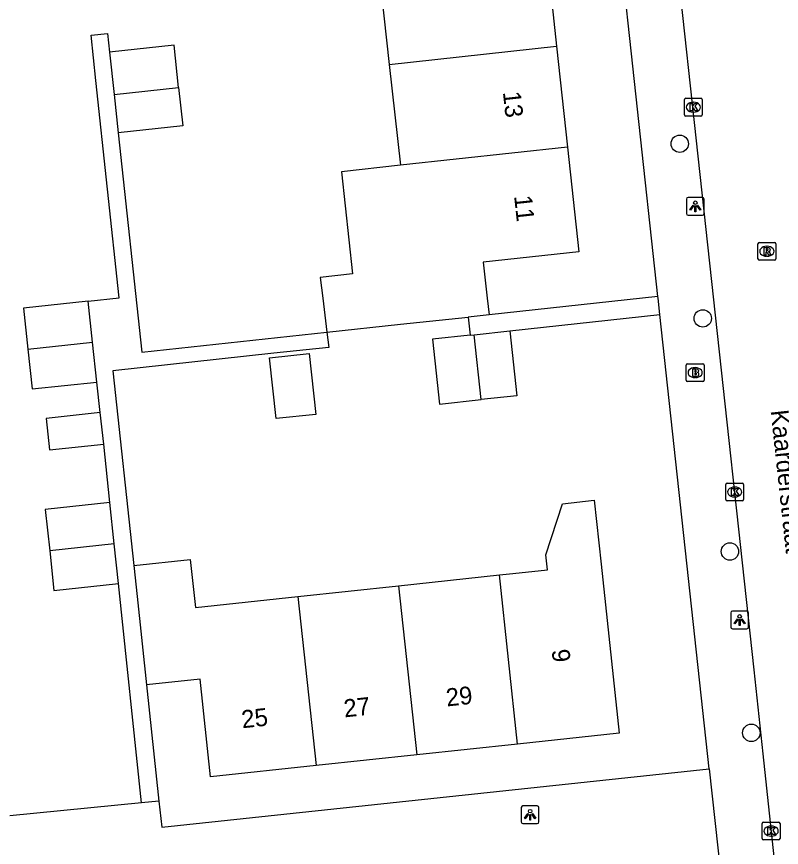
# Model space of a CAD drawing. Extents: x 160026 to 161302, y 384757 to 385701.
# Drawn here: x 161138.72 to 161181.72, y 384969.11 to 385015.84 of the extents above; entities that cross this region are included whole.
import ezdxf

# ---------------------------------------------------------------- set-up
doc = ezdxf.new("R2010")
doc.units = 0
for name, color, linetype in [('IMGEO_Boom', 7, 'Continuous'), ('IMGEO_Brandkraan', 7, 'Continuous'), ('IMGEO_Kolk', 7, 'Continuous'), ('IMGEO_Lichtpunt', 7, 'Continuous'), ('IMGEO_Muur', 7, 'Continuous'), ('IMGEO_Openbare_ruimte_label', 7, 'Continuous'), ('IMGEO_Pand', 7, 'Continuous'), ('IMGEO_Pand_nummerreeks', 7, 'Continuous'), ('IMGEO_Rijbaan_lokaal_open', 7, 'Continuous'), ('IMGEO_Rioolput', 7, 'Continuous'), ('IMGEO_Voetpad_open', 7, 'Continuous')]:
    doc.layers.add(name, color=color, linetype=linetype)

msp = doc.modelspace()

# ---------------------------------------------------------------- linework, layer by layer
at = {"layer": 'IMGEO_Boom'}
for centre in [(161176.011, 385008.691), (161177.305, 384998.867), (161178.829, 384985.756), (161180.034, 384975.556)]:
    msp.add_circle(centre, 0.489, dxfattribs=at)
at = {"layer": 'IMGEO_Brandkraan'}
for p, q in [((161176.45, 384996.317), (161177.302, 384996.317)), ((161176.375, 384995.391), (161176.375, 384996.243)), ((161176.863, 384996.097), (161176.888, 384996.097)), ((161177.376, 384996.243), (161177.376, 384995.391)), ((161176.886, 384995.537), (161176.861, 384995.537)), ((161177.302, 384995.317), (161176.45, 384995.317))]:
    msp.add_line(p, q, dxfattribs=at)
for points in [[(161176.45, 384996.317), (161177.302, 384996.317)], [(161176.375, 384995.391), (161176.375, 384996.243)], [(161176.723, 384996.017), (161176.723, 384995.617), (161176.936, 384995.617)], [(161176.954, 384996.017), (161176.723, 384996.017)], [(161176.902, 384995.936), (161176.848, 384995.936), (161176.848, 384995.86)], [(161176.848, 384995.86), (161176.901, 384995.86)], [(161177.376, 384996.243), (161177.376, 384995.391)], [(161176.91, 384995.784), (161176.848, 384995.784), (161176.848, 384995.703)], [(161176.848, 384995.703), (161176.91, 384995.703)], [(161177.302, 384995.317), (161176.45, 384995.317)]]:
    msp.add_lwpolyline(points, dxfattribs=at)
for centre, radius, start, end in [((161176.452, 384996.241), 0.0765, 91.552, 178.448), ((161176.452, 384996.241), 0.0765, 91.552, 178.448), ((161177.3, 384996.241), 0.0765, 1.552, 88.448), ((161177.3, 384996.241), 0.0765, 1.552, 88.448), ((161176.903, 384995.898), 0.0379, 267.8285, 90.9355), ((161176.958, 384995.872), 0.145, 59.4692, 91.5367), ((161176.983, 384995.919), 0.0922, 285.5137, 58.1501), ((161176.452, 384995.393), 0.0765, 181.552, 268.448), ((161176.452, 384995.393), 0.0765, 181.552, 268.448), ((161176.911, 384995.743), 0.0404, 269.8759, 90.5077), ((161176.942, 384995.868), 0.251, 268.6676, 293.5347), ((161176.988, 384995.727), 0.105, 301.3115, 78.989), ((161177.3, 384995.393), 0.0765, 271.552, 358.448), ((161177.3, 384995.393), 0.0765, 271.552, 358.448)]:
    msp.add_arc(centre, radius, start, end, dxfattribs=at)
for centre, major_axis, ratio, start_param, end_param in [((161176.862, 384995.817), (-0.387, 0.002), 0.722429, 4.712389, 7.853982), ((161176.887, 384995.817), (-0.39, 0.002), 0.717154, 1.570796, 4.712389)]:
    msp.add_ellipse(centre, major_axis=major_axis, ratio=ratio, start_param=start_param, end_param=end_param, dxfattribs=at)
at = {"layer": 'IMGEO_Kolk'}
for p, q in [((161176.274, 385010.323), (161176.274, 385011.175)), ((161176.349, 385011.249), (161177.201, 385011.249)), ((161176.762, 385011.029), (161176.787, 385011.029)), ((161177.275, 385011.175), (161177.275, 385010.323)), ((161176.785, 385010.469), (161176.76, 385010.469)), ((161177.201, 385010.249), (161176.349, 385010.249)), ((161178.597, 384988.677), (161178.597, 384989.529)), ((161178.672, 384989.603), (161179.524, 384989.603)), ((161179.085, 384989.383), (161179.11, 384989.383)), ((161179.598, 384989.529), (161179.598, 384988.677)), ((161179.524, 384988.603), (161178.672, 384988.603)), ((161179.108, 384988.823), (161179.083, 384988.823)), ((161180.646, 384969.603), (161180.646, 384970.455)), ((161180.721, 384970.529), (161181.573, 384970.529)), ((161181.134, 384970.309), (161181.159, 384970.309)), ((161181.647, 384970.455), (161181.647, 384969.603)), ((161181.157, 384969.749), (161181.132, 384969.749)), ((161181.573, 384969.529), (161180.721, 384969.529))]:
    msp.add_line(p, q, dxfattribs=at)
for points in [[(161176.274, 385010.323), (161176.274, 385011.175)], [(161176.349, 385011.249), (161177.201, 385011.249)], [(161176.595, 385010.949), (161176.718, 385010.949), (161176.718, 385010.798), (161176.848, 385010.949), (161177.012, 385010.949), (161176.866, 385010.798), (161177.019, 385010.549), (161176.867, 385010.549), (161176.782, 385010.713), (161176.718, 385010.646), (161176.718, 385010.549), (161176.595, 385010.549), (161176.595, 385010.949)], [(161177.275, 385011.175), (161177.275, 385010.323)], [(161177.201, 385010.249), (161176.349, 385010.249)], [(161178.597, 384988.677), (161178.597, 384989.529)], [(161178.672, 384989.603), (161179.524, 384989.603)], [(161178.918, 384989.303), (161179.041, 384989.303), (161179.041, 384989.152), (161179.171, 384989.303), (161179.335, 384989.303), (161179.189, 384989.152), (161179.342, 384988.903), (161179.19, 384988.903), (161179.105, 384989.067), (161179.041, 384989), (161179.041, 384988.903), (161178.918, 384988.903), (161178.918, 384989.303)], [(161179.598, 384989.529), (161179.598, 384988.677)], [(161179.524, 384988.603), (161178.672, 384988.603)], [(161180.646, 384969.603), (161180.646, 384970.455)], [(161180.721, 384970.529), (161181.573, 384970.529)], [(161180.967, 384970.229), (161181.09, 384970.229), (161181.09, 384970.078), (161181.22, 384970.229), (161181.384, 384970.229), (161181.238, 384970.078), (161181.391, 384969.829), (161181.239, 384969.829), (161181.154, 384969.993), (161181.09, 384969.926), (161181.09, 384969.829), (161180.967, 384969.829), (161180.967, 384970.229)], [(161181.647, 384970.455), (161181.647, 384969.603)], [(161181.573, 384969.529), (161180.721, 384969.529)]]:
    msp.add_lwpolyline(points, dxfattribs=at)
for centre, start, end in [((161176.351, 385011.173), 91.552, 178.448), ((161176.351, 385011.173), 91.552, 178.448), ((161177.199, 385011.173), 1.552, 88.448), ((161177.199, 385011.173), 1.552, 88.448), ((161176.351, 385010.325), 181.552, 268.448), ((161176.351, 385010.325), 181.552, 268.448), ((161177.199, 385010.325), 271.552, 358.448), ((161177.199, 385010.325), 271.552, 358.448), ((161178.674, 384989.527), 91.552, 178.448), ((161178.674, 384989.527), 91.552, 178.448), ((161179.522, 384989.527), 1.552, 88.448), ((161179.522, 384989.527), 1.552, 88.448), ((161178.674, 384988.679), 181.552, 268.448), ((161178.674, 384988.679), 181.552, 268.448), ((161179.522, 384988.679), 271.552, 358.448), ((161179.522, 384988.679), 271.552, 358.448), ((161180.723, 384970.453), 91.552, 178.448), ((161180.723, 384970.453), 91.552, 178.448), ((161181.571, 384970.453), 1.552, 88.448), ((161181.571, 384970.453), 1.552, 88.448), ((161180.723, 384969.605), 181.552, 268.448), ((161180.723, 384969.605), 181.552, 268.448), ((161181.571, 384969.605), 271.552, 358.448), ((161181.571, 384969.605), 271.552, 358.448)]:
    msp.add_arc(centre, 0.0765, start, end, dxfattribs=at)
for centre, major_axis, ratio, start_param, end_param in [((161176.761, 385010.749), (-0.387, 0.002), 0.722429, 4.712389, 7.853982), ((161176.786, 385010.749), (-0.39, 0.002), 0.717154, 1.570796, 4.712389), ((161179.084, 384989.103), (-0.387, 0.002), 0.722429, 4.712389, 7.853982), ((161179.109, 384989.103), (-0.39, 0.002), 0.717154, 1.570796, 4.712389), ((161181.133, 384970.029), (-0.387, 0.002), 0.722429, 4.712389, 7.853982), ((161181.158, 384970.029), (-0.39, 0.002), 0.717154, 1.570796, 4.712389)]:
    msp.add_ellipse(centre, major_axis=major_axis, ratio=ratio, start_param=start_param, end_param=end_param, dxfattribs=at)
at = {"layer": 'IMGEO_Lichtpunt'}
for p, q in [((161177.285, 385005.672), (161176.477, 385005.672)), ((161177.285, 385005.672), (161176.477, 385005.672)), ((161176.383, 385005.577), (161176.383, 385004.77)), ((161176.383, 385005.577), (161176.383, 385004.77)), ((161177.379, 385004.77), (161177.379, 385005.577)), ((161177.379, 385004.77), (161177.379, 385005.577)), ((161176.477, 385004.676), (161177.285, 385004.676)), ((161176.477, 385004.676), (161177.285, 385004.676)), ((161178.882, 384982.308), (161178.882, 384981.501)), ((161178.882, 384982.308), (161178.882, 384981.501)), ((161179.784, 384982.403), (161178.976, 384982.403)), ((161179.784, 384982.403), (161178.976, 384982.403)), ((161179.878, 384981.501), (161179.878, 384982.308)), ((161179.878, 384981.501), (161179.878, 384982.308)), ((161178.976, 384981.407), (161179.784, 384981.407)), ((161178.976, 384981.407), (161179.784, 384981.407)), ((161167.098, 384971.351), (161167.098, 384970.544)), ((161167.098, 384971.351), (161167.098, 384970.544)), ((161168, 384971.446), (161167.192, 384971.446)), ((161168, 384971.446), (161167.192, 384971.446)), ((161168.094, 384970.544), (161168.094, 384971.351)), ((161168.094, 384970.544), (161168.094, 384971.351)), ((161167.192, 384970.45), (161168, 384970.45)), ((161167.192, 384970.45), (161168, 384970.45))]:
    msp.add_line(p, q, dxfattribs=at)
for points in [[(161176.757, 385005.241), (161176.796, 385005.213), (161176.608, 385004.951), (161176.57, 385004.978), (161176.757, 385005.241)], [(161176.859, 385005.193), (161176.906, 385005.193), (161176.906, 385004.871), (161176.859, 385004.871), (161176.859, 385005.193)], [(161176.969, 385005.213), (161177.007, 385005.24), (161177.194, 385004.978), (161177.155, 385004.95), (161176.969, 385005.213)], [(161179.256, 384981.972), (161179.295, 384981.944), (161179.107, 384981.682), (161179.069, 384981.709), (161179.256, 384981.972)], [(161179.358, 384981.924), (161179.405, 384981.924), (161179.405, 384981.602), (161179.358, 384981.602), (161179.358, 384981.924)], [(161179.468, 384981.944), (161179.506, 384981.971), (161179.693, 384981.709), (161179.654, 384981.681), (161179.468, 384981.944)], [(161167.472, 384971.015), (161167.511, 384970.987), (161167.323, 384970.725), (161167.285, 384970.752), (161167.472, 384971.015)], [(161167.574, 384970.967), (161167.621, 384970.967), (161167.621, 384970.645), (161167.574, 384970.645), (161167.574, 384970.967)], [(161167.684, 384970.987), (161167.722, 384971.014), (161167.909, 384970.752), (161167.87, 384970.724), (161167.684, 384970.987)]]:
    msp.add_lwpolyline(points, dxfattribs=at)
for centre in [(161176.882, 385005.375), (161179.381, 384982.106), (161167.597, 384971.149)]:
    msp.add_circle(centre, 0.0994, dxfattribs=at)
for centre, start, end in [((161176.477, 385005.577), 90, 180), ((161176.477, 385005.577), 90, 180), ((161177.285, 385005.577), 0, 90), ((161177.285, 385005.577), 0, 90), ((161176.477, 385004.77), 180, 270), ((161176.477, 385004.77), 180, 270), ((161177.285, 385004.77), 270, 0), ((161177.285, 385004.77), 270, 360), ((161178.976, 384982.308), 90, 180), ((161178.976, 384982.308), 90, 180), ((161179.784, 384982.308), 0, 90), ((161179.784, 384982.308), 0, 90), ((161178.976, 384981.501), 180, 270), ((161178.976, 384981.501), 180, 270), ((161179.784, 384981.501), 270, 0), ((161179.784, 384981.501), 270, 360), ((161167.192, 384971.351), 90, 180), ((161167.192, 384971.351), 90, 180), ((161168, 384971.351), 0, 90), ((161168, 384971.351), 0, 90), ((161167.192, 384970.544), 180, 270), ((161167.192, 384970.544), 180, 270), ((161168, 384970.544), 270, 0), ((161168, 384970.544), 270, 360)]:
    msp.add_arc(centre, 0.0946, start, end, dxfattribs=at)
at = {"layer": 'IMGEO_Muur'}
msp.add_lwpolyline([(161145.755, 384971.62), (161138.341, 384970.886)], dxfattribs=at)
at = {"layer": 'IMGEO_Pand'}
for points in [[(161168.479, 385019.826), (161169.086, 385014.174)], [(161159.057, 385018.816), (161159.679, 385013.152)], [(161147.835, 385011.865), (161147.582, 385014.241), (161143.95, 385013.853)], [(161159.679, 385013.152), (161169.086, 385014.174)], [(161169.086, 385014.174), (161169.696, 385008.506)], [(161143.95, 385013.853), (161144.204, 385011.471)], [(161159.679, 385013.152), (161160.302, 385007.485)], [(161144.204, 385011.471), (161147.835, 385011.865)], [(161147.835, 385011.865), (161148.067, 385009.691), (161144.436, 385009.303)], [(161144.204, 385011.471), (161144.436, 385009.303)], [(161169.696, 385008.506), (161160.302, 385007.485)], [(161169.696, 385008.506), (161170.33, 385002.614), (161164.952, 385002.036), (161165.189, 385000), (161165.288, 384999.072)], [(161160.302, 385007.485), (161156.987, 385007.121), (161157.618, 385001.376), (161155.791, 385001.176), (161155.934, 385000), (161156.166, 384998.089)], [(161142.74, 384999.839), (161139.108, 384999.451), (161139.355, 384997.14)], [(161142.986, 384997.532), (161142.74, 384999.839)], [(161156.166, 384998.089), (161160.317, 384998.536), (161164.114, 384998.945)], [(161165.288, 384999.072), (161164.114, 384998.945)], [(161164.224, 384997.925), (161162.111, 384997.697), (161162.504, 384994.052), (161164.838, 384994.304)], [(161164.224, 384997.925), (161164.453, 384997.95)], [(161164.453, 384997.95), (161166.45, 384998.165)], [(161164.838, 384994.304), (161164.453, 384997.95)], [(161166.45, 384998.165), (161166.843, 384994.52), (161164.838, 384994.304)], [(161139.355, 384997.14), (161142.986, 384997.532)], [(161143.225, 384995.289), (161142.986, 384997.532)], [(161139.355, 384997.14), (161139.594, 384994.901), (161143.225, 384995.289)], [(161152.945, 384996.658), (161155.181, 384996.899), (161155.55, 384993.471), (161153.315, 384993.23), (161152.945, 384996.658)], [(161143.43, 384993.569), (161140.378, 384993.244), (161140.567, 384991.476), (161143.619, 384991.802)], [(161143.619, 384991.802), (161143.43, 384993.569)], [(161143.969, 384988.509), (161140.337, 384988.121), (161140.585, 384985.802)], [(161144.216, 384986.192), (161143.969, 384988.509)], [(161165.879, 384984.434), (161166.617, 384984.513), (161168.576, 384984.722), (161168.487, 384985.559), (161169.416, 384988.443), (161171.205, 384988.634), (161171.588, 384985.044), (161172.603, 384975.536), (161166.882, 384974.925)], [(161144.216, 384986.192), (161140.585, 384985.802)], [(161144.454, 384983.959), (161144.216, 384986.192)], [(161140.585, 384985.802), (161140.823, 384983.571), (161144.454, 384983.959)], [(161145.308, 384984.967), (161148.486, 384985.306), (161148.774, 384982.609), (161154.529, 384983.223)], [(161145.308, 384984.967), (161145.495, 384983.22), (161146.026, 384978.248)], [(161160.199, 384983.828), (161165.879, 384984.434)], [(161166.882, 384974.925), (161165.879, 384984.434)], [(161154.529, 384983.223), (161160.199, 384983.828)], [(161160.199, 384983.828), (161161.224, 384974.321)], [(161154.529, 384983.223), (161155.56, 384973.717)], [(161155.56, 384973.717), (161149.632, 384973.084), (161149.047, 384978.571), (161146.026, 384978.248)], [(161166.882, 384974.925), (161161.224, 384974.321)], [(161161.224, 384974.321), (161155.56, 384973.717)]]:
    msp.add_lwpolyline(points, dxfattribs=at)
at = {"layer": 'IMGEO_Rijbaan_lokaal_open'}
for points in [[(161175.186, 385024.867), (161180.174, 384979.104), (161180.682, 384974.372), (161181.303, 384968.589), (161181.366, 384967.409)], [(161146.724, 384971.715), (161146.881, 384970.246), (161177.668, 384973.532)], [(161177.668, 384973.532), (161178.485, 384966.006)], [(161145.755, 384971.62), (161138.341, 384970.886)], [(161146.724, 384971.715), (161145.755, 384971.62)]]:
    msp.add_lwpolyline(points, dxfattribs=at)
at = {"layer": 'IMGEO_Rioolput'}
for p, q in [((161180.407, 385002.218), (161180.407, 385003.07)), ((161180.482, 385003.144), (161181.334, 385003.144)), ((161180.895, 385002.924), (161180.92, 385002.924)), ((161181.408, 385003.07), (161181.408, 385002.218)), ((161181.334, 385002.144), (161180.482, 385002.144)), ((161180.918, 385002.364), (161180.893, 385002.364))]:
    msp.add_line(p, q, dxfattribs=at)
for points in [[(161180.407, 385002.218), (161180.407, 385003.07)], [(161180.482, 385003.144), (161181.334, 385003.144)], [(161181.408, 385003.07), (161181.408, 385002.218)], [(161180.996, 385002.842), (161180.744, 385002.844), (161180.744, 385002.444)], [(161180.744, 385002.444), (161180.868, 385002.444), (161180.868, 385002.606), (161180.879, 385002.606)], [(161180.922, 385002.763), (161180.868, 385002.763), (161180.868, 385002.682)], [(161180.868, 385002.682), (161180.92, 385002.682)], [(161180.926, 385002.577), (161180.997, 385002.444), (161181.137, 385002.444), (161181.072, 385002.57)], [(161181.334, 385002.144), (161180.482, 385002.144)]]:
    msp.add_lwpolyline(points, dxfattribs=at)
for centre, radius, start, end in [((161180.484, 385003.068), 0.0765, 91.552, 178.448), ((161180.484, 385003.068), 0.0765, 91.552, 178.448), ((161181.332, 385003.068), 0.0765, 1.552, 88.448), ((161181.332, 385003.068), 0.0765, 1.552, 88.448), ((161180.878, 385002.553), 0.0533, 26.0293, 88.6989), ((161180.904, 385002.871), 0.19, 274.7715, 282.9687), ((161180.928, 385002.667), 0.0964, 77.0061, 93.1865), ((161180.942, 385002.724), 0.0378, 276.6634, 79.6772), ((161180.995, 385002.732), 0.109, 350.3612, 89.416), ((161180.993, 385002.732), 0.112, 277.5842, 350.9817), ((161180.977, 385002.517), 0.108, 29.5134, 73.7905), ((161180.484, 385002.22), 0.0765, 181.552, 268.448), ((161180.484, 385002.22), 0.0765, 181.552, 268.448), ((161181.332, 385002.22), 0.0765, 271.552, 358.448), ((161181.332, 385002.22), 0.0765, 271.552, 358.448)]:
    msp.add_arc(centre, radius, start, end, dxfattribs=at)
for centre, major_axis, ratio, start_param, end_param in [((161180.894, 385002.644), (-0.387, 0.002), 0.722429, 4.712389, 7.853982), ((161180.919, 385002.644), (-0.39, 0.002), 0.717154, 1.570796, 4.712389)]:
    msp.add_ellipse(centre, major_axis=major_axis, ratio=ratio, start_param=start_param, end_param=end_param, dxfattribs=at)
at = {"layer": 'IMGEO_Voetpad_open'}
for points in [[(161174.784, 385000.103), (161171.35, 385031.73)], [(161142.74, 384999.839), (161144.486, 385000.026), (161143.181, 385012.241), (161142.907, 385014.799), (161143.838, 385014.899), (161143.95, 385013.853)], [(161144.436, 385009.303), (161145.756, 384996.968), (161156.166, 384998.089)], [(161174.784, 385000.103), (161165.288, 384999.072)], [(161174.895, 384999.082), (161174.795, 385000), (161174.784, 385000.103)], [(161164.114, 384998.945), (161164.224, 384997.925)], [(161166.45, 384998.165), (161174.895, 384999.082)], [(161177.668, 384973.532), (161174.895, 384999.082)], [(161156.166, 384998.089), (161156.27, 384997.236), (161153.19, 384996.904), (161144.135, 384995.927), (161145.308, 384984.967)], [(161143.43, 384993.569), (161143.225, 384995.289)], [(161143.969, 384988.509), (161143.619, 384991.802)], [(161145.755, 384971.62), (161144.454, 384983.959)], [(161146.026, 384978.248), (161146.724, 384971.715)]]:
    msp.add_lwpolyline(points, dxfattribs=at)

# ---------------------------------------------------------------- texts
at = {"layer": 'IMGEO_Openbare_ruimte_label'}
msp.add_text('Kaarderstraat', height=1, rotation=276.144, dxfattribs=at).set_placement((161181.117, 384993.678))
at = {"layer": 'IMGEO_Pand_nummerreeks'}
for s, rotation, p in [('13', 276.1396, (161166.064, 385011.596)), ('11', 276.1419, (161166.694, 385005.748)), ('9', 276.0934, (161168.805, 384980.215)), ('29', 6.0929, (161162.918, 384977.037)), ('27', 6.0929, (161157.167, 384976.423)), ('25', 6.0929, (161151.417, 384975.81))]:
    msp.add_text(s, height=1, rotation=rotation, dxfattribs=at).set_placement(p)

doc.saveas('drawing.dxf')
